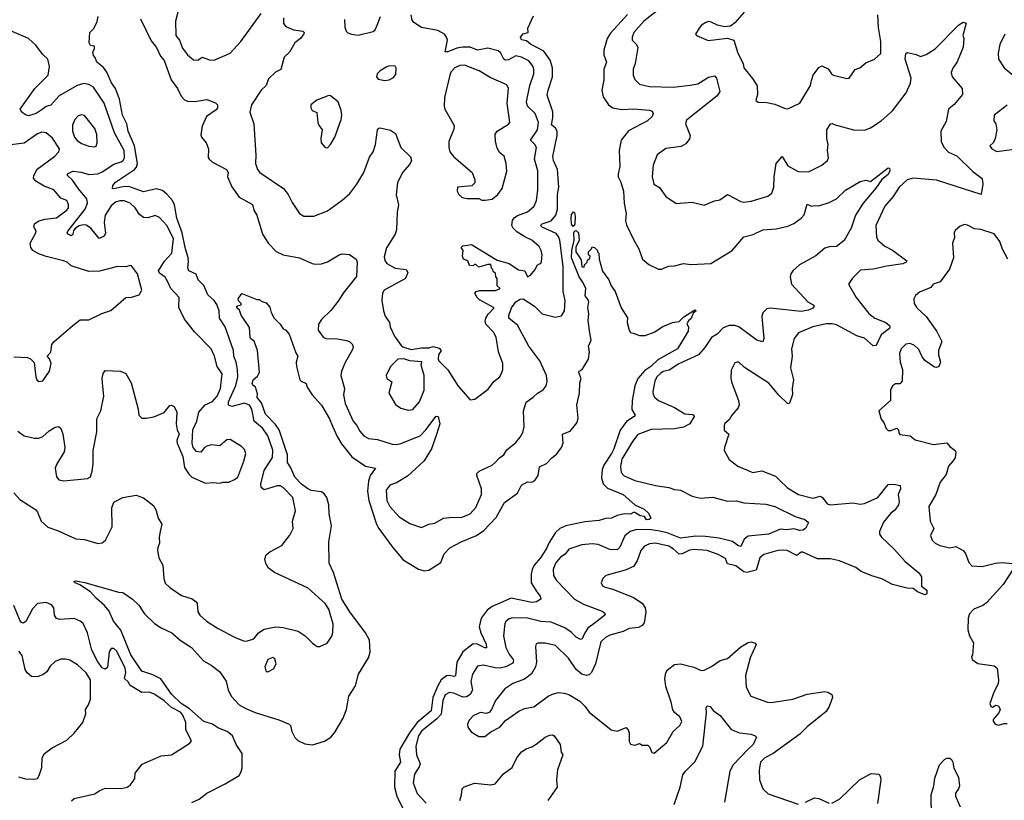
# Model space of a CAD drawing. Extents: x 1468344 to 1613994, y 525695 to 643861.
# Tile 346 of 427: x 1550514 to 1557205, y 611467 to 616773. Entities that reach past the tile are written whole.
import ezdxf

# ---------------------------------------------------------------- set-up
doc = ezdxf.new("R2010")
doc.units = 0

msp = doc.modelspace()

# ---------------------------------------------------------------- linework, layer by layer
at = {"layer": '0CON10XD'}
for points in [[(1551590, 616825), (1551573.9, 616763.9), (1551576, 616665), (1551600.6, 616635), (1551619.9, 616579.9), (1551655, 616534.2), (1551695, 616499.4), (1551725, 616497.5), (1551755, 616519.2), (1551805, 616500), (1551835, 616498.5), (1551945, 616545.5), (1552017.9, 616625), (1552155, 616814.5)], [(1554849.5, 616835), (1554755, 616763.6), (1554688.6, 616685), (1554675.8, 616655), (1554675.8, 616635), (1554705.8, 616605), (1554714.3, 616585), (1554696.2, 616475), (1554682.8, 616437.2), (1554683.3, 616395), (1554695, 616366.2), (1554725, 616335.8), (1554795, 616319.1), (1554955, 616314), (1555071.2, 616328.8), (1555122.6, 616337.4), (1555195, 616383.3), (1555235, 616392.5), (1555250, 616375), (1555272.9, 616285), (1555252.9, 616255), (1555045, 616090), (1555039.4, 616065), (1555071.1, 615985), (1555066.9, 615963.1), (1555041.1, 615928.9), (1555008.8, 615911.2), (1554905, 615898), (1554846.2, 615855), (1554818, 615785), (1554812.2, 615705), (1554822.5, 615655), (1554862.7, 615632.7), (1554905, 615571.2), (1554975, 615523.3), (1555085, 615532.5), (1555165, 615513.3), (1555235, 615541.2), (1555271.7, 615548.3), (1555325, 615585.6), (1555413.6, 615536.4), (1555435, 615532.9), (1555485, 615538.6), (1555597.3, 615572.7), (1555625, 615593.8), (1555639.5, 615635), (1555641.5, 615705), (1555653.8, 615795), (1555695, 615842.5), (1555735, 615779.2), (1555805, 615741.4), (1555875, 615740), (1555965, 615783.8), (1556003.3, 615815), (1556010.8, 615835), (1556003.5, 615883.5), (1556007.9, 615925), (1556000, 615965), (1555999.2, 616025), (1556025, 616066.2), (1556035, 616068), (1556055, 616057.5), (1556180, 616025), (1556255, 616022.5), (1556295, 616037.8), (1556367.5, 616085), (1556446, 616154), (1556538.1, 616275), (1556567.8, 616342.2), (1556571.8, 616375), (1556532.4, 616505), (1556535.8, 616544.2), (1556545, 616550), (1556605, 616536.7), (1556635, 616523.8), (1556675, 616535.8), (1556734.6, 616575.4), (1556895, 616738.8), (1556925, 616756.7), (1556945, 616750), (1556924.1, 616665.9), (1556930, 616645), (1556925, 616587.5), (1556885, 616486.2), (1556855, 616443.8), (1556844.2, 616414.2), (1556850, 616385), (1556918.6, 616305), (1556920.8, 616265), (1556863.6, 616196.4), (1556825.8, 616165), (1556809.6, 616080.4), (1556774.6, 616015), (1556775.5, 615945), (1556795, 615907.5), (1556825, 615873.6), (1556865.7, 615854.3), (1556885.6, 615845), (1556990.9, 615740.9), (1557053.6, 615693.6), (1557058.9, 615655), (1557046.7, 615585), (1556745, 615682.3), (1556585, 615696.1), (1556545, 615683.5), (1556489.5, 615635), (1556448.8, 615571.2), (1556393.1, 615505), (1556332.9, 615375), (1556337.1, 615295), (1556345.5, 615275), (1556393.7, 615233.6), (1556445, 615206.2), (1556543.3, 615135), (1556538.8, 615125), (1556516.5, 615113.5), (1556407.5, 615097.5), (1556315, 615077.3), (1556228.5, 615071.5), (1556174.1, 615015.9), (1556146.7, 614975), (1556198.9, 614885), (1556284.4, 614775), (1556325.3, 614745.3), (1556399.2, 614715), (1556424.2, 614695), (1556428, 614685), (1556423.8, 614675), (1556368.2, 614631.8), (1556335, 614557.5), (1556315, 614556.2), (1556255, 614607.3), (1556203.9, 614623.9), (1556065, 614699.2), (1556035, 614706.2), (1555995, 614705.4), (1555905, 614684.4), (1555806.2, 614645), (1555778, 614605), (1555759.4, 614535), (1555763.3, 614485), (1555753.2, 614406.8)], [(1555437.1, 616825), (1555375, 616751.2), (1555345, 616728.8), (1555304.1, 616724.1), (1555256.6, 616736.6), (1555213.9, 616756.1), (1555195, 616760), (1555177.5, 616755), (1555147.5, 616735), (1555132.5, 616715), (1555107.5, 616675), (1555112.5, 616665), (1555192.3, 616632.3), (1555325, 616646.7), (1555366, 616635), (1555394.3, 616545), (1555430, 616475), (1555436, 616445), (1555495, 616373.8), (1555525, 616322.5), (1555528.8, 616265), (1555517.5, 616225), (1555533.3, 616213.3), (1555590.7, 616210.7), (1555645, 616200), (1555715, 616168.8), (1555735, 616166.7), (1555815, 616206.7), (1555888, 616325), (1555895, 616360), (1555905.8, 616395), (1555945, 616448.8), (1555965, 616460), (1556008.3, 616438.3), (1556030, 616405), (1556045, 616395.8), (1556135, 616373.8), (1556150, 616375), (1556192.5, 616435), (1556223.6, 616446.4), (1556265, 616480), (1556322.5, 616505), (1556365, 616543.3), (1556365.6, 616625), (1556349.1, 616719.1), (1556346.5, 616806.5)], [(1550475, 613557.5), (1550515, 613511.9), (1550622.6, 613442.6), (1550635.4, 613425.4), (1550659.4, 613365), (1550705, 613323.1), (1550771.7, 613301.7), (1550895, 613243.1), (1550955, 613238.9), (1551045, 613213.5), (1551075, 613217.1), (1551096.9, 613235), (1551142.9, 613325), (1551140.5, 613455), (1551155, 613494.5), (1551215, 613526), (1551305, 613541.1), (1551355, 613522.9), (1551425, 613469.2), (1551441.9, 613435), (1551455.7, 613385), (1551480.8, 613345), (1551470, 613295), (1551462.2, 613255), (1551463.3, 613215), (1551452.2, 613185), (1551451.8, 613165), (1551460.9, 613115), (1551486.7, 613065), (1551494.4, 612975), (1551503.8, 612943.8), (1551533.7, 612913.7), (1551615, 612859.2), (1551685.4, 612835.4), (1551714, 612815), (1551720, 612805), (1551725, 612747.5), (1551738.6, 612725), (1551784.4, 612685), (1551862.9, 612635), (1551975, 612575.7), (1552035, 612551.4), (1552055, 612549.2), (1552105, 612563.3), (1552136.7, 612605), (1552175, 612630), (1552255, 612645.7), (1552305, 612640.8), (1552405.7, 612615.7), (1552453.3, 612585), (1552504.1, 612534.1), (1552535, 612513.3), (1552555, 612513.3), (1552603.3, 612535), (1552635, 612583.3), (1552643, 612607), (1552644.4, 612665), (1552615.5, 612765), (1552590.6, 612805), (1552475, 612908), (1552246.3, 613016.3), (1552205.5, 613045.5), (1552186.6, 613076.6), (1552180, 613105), (1552188.6, 613135), (1552215, 613155.6), (1552295, 613198.6), (1552350.5, 613269.5), (1552372.5, 613315), (1552368.9, 613365), (1552389.5, 613435), (1552370.8, 613525), (1552305, 613593.6), (1552285, 613603.6), (1552265, 613604.6), (1552175, 613577.1), (1552155, 613593.8), (1552153.4, 613615), (1552175, 613709.2), (1552232.2, 613797.7), (1552233.9, 613846.1), (1552200.7, 613945), (1552166.9, 613995), (1552107.5, 614045), (1552091.5, 614125), (1552075, 614153.1), (1552043, 614167), (1551955, 614143.1), (1551933.7, 614153.7), (1551933.8, 614175), (1551982.8, 614287.2), (1551997.4, 614345), (1551995.3, 614395), (1551985.2, 614445.2), (1551969.2, 614485), (1551967.1, 614525), (1551909.7, 614685), (1551872.2, 614745), (1551870.3, 614795), (1551855, 614836.7), (1551835, 614865.4), (1551793.4, 614903.4), (1551765, 614965.8), (1551726.9, 615005), (1551713.1, 615043.1), (1551662.9, 615065), (1551656.4, 615086.4), (1551660.9, 615129.1), (1551660.3, 615155), (1551638.8, 615225), (1551619.3, 615325), (1551581.6, 615425), (1551567.3, 615515), (1551552.5, 615545), (1551515, 615588), (1551485, 615611.6), (1551445, 615624.1), (1551355, 615603.9), (1551255, 615639.5), (1551215, 615637.6), (1551155, 615622.5), (1551145, 615626.7), (1551146.5, 615645), (1551165, 615668.5), (1551295.6, 615754.4), (1551308.3, 615771.7), (1551313.9, 615795), (1551293.8, 615915), (1551250.8, 616015), (1551241.5, 616065), (1551213.9, 616123.9), (1551192, 616232), (1551178.7, 616268.7), (1551164.7, 616305), (1551137.2, 616345), (1551107.2, 616417.2), (1551085, 616448.1), (1551037.5, 616485), (1551026.7, 616516.7), (1551015, 616530), (1551011.2, 616555), (1551022.5, 616575), (1551022.5, 616592.5), (1550995, 616597.5), (1550986.7, 616615), (1550991.2, 616685), (1551017.6, 616712.4), (1551040, 616760), (1551048.1, 616795)], [(1551335, 616778.8), (1551408.7, 616628.7), (1551443.1, 616585), (1551471.4, 616525), (1551496.9, 616496.9), (1551544.3, 616364.3), (1551585.7, 616305.7), (1551612.6, 616252.6), (1551635, 616228.9), (1551655, 616220), (1551705, 616216.7), (1551785, 616230.6), (1551845, 616207.8), (1551858.1, 616195), (1551859.1, 616175), (1551850.2, 616159.8), (1551784.2, 616115), (1551755, 616050), (1551745, 615990), (1551750, 615975), (1551782, 615935), (1551798, 615895), (1551795.9, 615835.9), (1551802, 615825), (1551823.8, 615805), (1551918.8, 615755), (1551930, 615735), (1551926.9, 615705), (1551957, 615637), (1552005, 615565.8), (1552095.8, 615515.8), (1552105, 615477.5), (1552126.2, 615445), (1552164.4, 615315), (1552205, 615252), (1552258.3, 615198.3), (1552305.8, 615175.8), (1552415, 615154), (1552502.5, 615115), (1552525, 615110.8), (1552565, 615114.2), (1552605, 615126.9), (1552685, 615175.7), (1552705, 615181.1), (1552755, 615176), (1552800.5, 615145), (1552806.5, 615125), (1552803.4, 615026.6), (1552712, 614915), (1552683, 614867), (1552630.5, 614799.5), (1552565, 614735.6), (1552545.5, 614704.5), (1552541.7, 614661.7), (1552576.2, 614615), (1552595, 614607.1), (1552675, 614604), (1552735, 614592), (1552755.7, 614585.7), (1552776, 614565), (1552780, 614545), (1552773.9, 614526.1), (1552725, 614442), (1552701.5, 614385), (1552696.4, 614353.6), (1552721.5, 614265), (1552715.8, 614224.2), (1552726.7, 614165), (1552780.9, 614045), (1552805.6, 614015), (1552826.5, 613975), (1552853.1, 613945), (1552885, 613926.7), (1552945, 613919.5), (1553045, 613887.9), (1553075, 613886.2), (1553105, 613893.2), (1553235, 613943.9), (1553273.8, 613985), (1553345, 614078.5), (1553357.3, 614075), (1553368.7, 614025), (1553347, 613953), (1553313.5, 613856.5), (1553262.3, 613775), (1553149.1, 613670.9), (1553075, 613626), (1553030.3, 613609.7), (1553005.6, 613575), (1553009.5, 613505), (1553028.9, 613465), (1553093.3, 613393.3), (1553165, 613349.4), (1553245, 613320.8), (1553295, 613343.3), (1553335, 613351.4), (1553395, 613384.4), (1553455, 613390.5), (1553515, 613388.5), (1553575, 613414.4), (1553615, 613458), (1553651.8, 613545), (1553651.8, 613585), (1553620, 613675), (1553620.9, 613689.1), (1553636, 613705), (1553724.5, 613745.5), (1553745, 613762)], [(1552306.6, 616785), (1552307.3, 616747.3), (1552322.5, 616727.5), (1552375, 616704.5), (1552437.5, 616695), (1552447.1, 616687.1), (1552446.1, 616676.1), (1552421.9, 616645), (1552384.7, 616615.3), (1552347.9, 616552.1), (1552311.3, 616518.7), (1552288.2, 616435), (1552252.6, 616417.4), (1552205, 616370.4), (1552188.2, 616325), (1552155.4, 616295), (1552090.3, 616195), (1552077.8, 616145), (1552106.4, 616065), (1552118.6, 615851.4), (1552116.4, 615795), (1552130, 615755), (1552145.8, 615735), (1552306.9, 615625), (1552339.4, 615585), (1552365, 615531.2), (1552415.6, 615455.6), (1552445, 615437.5), (1552512.7, 615437.3), (1552605, 615474.2), (1552705, 615545.4), (1552757.4, 615592.6), (1552804.7, 615655), (1552853.8, 615735), (1552891.5, 615838.5), (1552917.1, 615875), (1552933.1, 615925), (1552946.7, 616025), (1552954.2, 616035.8), (1552965, 616038.8), (1553035, 616022), (1553068.8, 615998.8), (1553103.9, 615903.9), (1553170.3, 615840.3), (1553175.9, 615815.9), (1553165, 615790), (1553115, 615734.4), (1553081.5, 615665), (1553073.3, 615583.3), (1553089.1, 615515), (1553079.5, 615465), (1553074.4, 615345), (1553065.4, 615314.6), (1553007.8, 615222.3)], [(1552720.8, 616775), (1552722.7, 616722.7), (1552733.3, 616695), (1552745, 616683.3), (1552770, 616675), (1552815, 616668), (1552917, 616693), (1552930, 616705), (1552944.2, 616735), (1552966, 616795)], [(1553007.8, 615222.3), (1552991.2, 615161.2), (1552995.4, 615135.4), (1553008.6, 615115), (1553065.7, 615084.3), (1553140, 615075), (1553152.5, 615055), (1553135, 615013.3), (1552991.2, 614935), (1552980, 614915), (1552974.3, 614865), (1552985.7, 614795), (1552998.3, 614758.3), (1553026.9, 614715), (1553032.2, 614685), (1553061.7, 614621.7), (1553107.3, 614557.3), (1553118.3, 614548.3), (1553175, 614531.2), (1553245, 614542.5), (1553295, 614542.5), (1553325, 614552.5), (1553365, 614540), (1553377.5, 614525), (1553360, 614495), (1553357, 614467), (1553363.3, 614455), (1553424, 614394), (1553495, 614282), (1553575, 614190), (1553606.1, 614193.9), (1553698.8, 614261.2), (1553735.8, 614314.2), (1553776.2, 614345), (1553791.2, 614375), (1553798, 614395), (1553797.1, 614435), (1553767.8, 614515), (1553752.5, 614615), (1553735, 614648.8), (1553682.8, 614702.8), (1553676.7, 614725), (1553681.1, 614745), (1553697.6, 614772.4), (1553737.5, 614815), (1553638.1, 614868.1), (1553621.9, 614885), (1553608, 614915), (1553616.7, 614925), (1553638.7, 614931.3), (1553746.8, 614933.2), (1553780, 614945), (1553760, 614965), (1553760, 615015), (1553750, 615025), (1553748.3, 615048.3), (1553731.7, 615061.7), (1553730, 615075), (1553720, 615085), (1553715, 615110), (1553695, 615110), (1553635, 615090), (1553615, 615110), (1553605, 615110), (1553595, 615100), (1553571.7, 615101.7), (1553560, 615135), (1553530, 615145), (1553522.5, 615165), (1553527.5, 615205), (1553514, 615225), (1553525, 615235.7), (1553585, 615244), (1553758.8, 615138.8), (1553840, 615115), (1553903.3, 615073.3), (1553946.7, 615066.7), (1553964.2, 615024.2), (1553985, 615035.8), (1554016.2, 615075), (1554030, 615105), (1554046.2, 615113.8), (1554055, 615116.7), (1554060.6, 615129.4), (1554064.4, 615175), (1554058.9, 615205), (1554045, 615230.8), (1553995, 615273.8), (1553946.1, 615296.1), (1553891.8, 615331.8), (1553867.3, 615355), (1553858.8, 615375), (1553862.8, 615407.2), (1553873.5, 615426.5), (1553897.7, 615442.3), (1553965, 615467.7), (1554010, 615505), (1554026.7, 615543.3), (1554036.1, 615615), (1554034.6, 615745.4), (1554011.5, 615825), (1554027.1, 615905), (1554015.6, 615925), (1553984.3, 615955), (1554033.8, 616025), (1554040.8, 616075), (1554016.2, 616135), (1553964.8, 616184.8), (1553958.4, 616215), (1553981.1, 616325), (1554007.7, 616405), (1554008.9, 616435), (1554003.1, 616455), (1553975, 616493.3), (1553925, 616519.5), (1553885, 616528.4), (1553835, 616500.9), (1553815, 616498.5), (1553805, 616505.6), (1553784.2, 616545), (1553765, 616562), (1553695, 616578.9), (1553625, 616566.8), (1553575, 616585.7), (1553525, 616586.6), (1553485, 616578.8), (1553424.5, 616554.5), (1553405, 616554), (1553421.6, 616635), (1553415.2, 616655.2), (1553400, 616675), (1553355, 616699.8), (1553245, 616719.4), (1553191.9, 616755), (1553180.6, 616770.6), (1553174.2, 616805.8)], [(1554645, 616807.5), (1554528.1, 616681.9), (1554505.3, 616645), (1554482.9, 616565), (1554483.3, 616533.3), (1554501.9, 616485), (1554484.1, 616435.9), (1554482.8, 616365), (1554470, 616295), (1554479.1, 616249.1), (1554514.4, 616195), (1554543.8, 616175), (1554605, 616163.2), (1554685, 616166.1), (1554795, 616158.6), (1554811.4, 616151.4), (1554820, 616135), (1554812.5, 616115), (1554780, 616085), (1554652.4, 616017.6), (1554600.9, 615955), (1554587.7, 615885), (1554593.1, 615775), (1554580, 615725), (1554580.9, 615705), (1554598.9, 615668.9), (1554618.3, 615608.3), (1554621.5, 615525), (1554636.2, 615455), (1554630.9, 615405), (1554638.3, 615378.3), (1554686.8, 615275), (1554722.5, 615215), (1554745.9, 615145.9), (1554789.5, 615109.5), (1554855, 615077.5), (1554875, 615077.5), (1554923.2, 615096.8), (1554965, 615099.2), (1555025, 615115.6), (1555075, 615110), (1555210, 615115), (1555355.8, 615205), (1555435, 615296), (1555497.7, 615312.3), (1555565, 615345.4), (1555655, 615350.6), (1555735, 615369.4), (1555775, 615388.1), (1555825, 615422.9), (1555845, 615446.7), (1555865, 615518.8), (1555895, 615506.2), (1555915, 615511.2), (1555945, 615507.1), (1556015, 615529.4), (1556064.5, 615555.5), (1556125, 615614), (1556225, 615673.3), (1556265, 615682.5), (1556295, 615673.8), (1556415, 615767.1), (1556425.6, 615765), (1556428.2, 615745), (1556415, 615721.1), (1556373.1, 615686.9), (1556331.8, 615628.2), (1556245, 615527.1), (1556194.5, 615445), (1556165, 615356.7), (1556117.6, 615272.4), (1556065, 615232.5), (1556015, 615230), (1555985, 615220), (1555925, 615168.2), (1555812.9, 615107.1), (1555767.7, 615065), (1555753.8, 615045), (1555748.9, 615025), (1555759.5, 614975), (1555870.8, 614855), (1555906, 614835), (1555912.5, 614825), (1555905, 614811.4), (1555875, 614797.9), (1555825, 614788.9), (1555615, 614811.5), (1555592.1, 614807.9), (1555565, 614781.2), (1555557.8, 614755), (1555571.4, 614605), (1555565, 614583.3), (1555524.4, 614595), (1555401.9, 614685), (1555375, 614694), (1555335, 614695.3), (1555295, 614677.6), (1555254.5, 614635), (1555215, 614612.4), (1555170.9, 614545), (1555127.9, 614495), (1554992.7, 614432.7), (1554928.8, 614391.2), (1554887.8, 614382.2), (1554870.2, 614369.8), (1554844.6, 614345), (1554830.4, 614315), (1554816.2, 614245), (1554818.5, 614225), (1554829.4, 614205), (1554855, 614185.6), (1554965, 614136.2), (1555035, 614093.5), (1555088.7, 614088.7), (1555096.2, 614085), (1555097.1, 614075), (1555067.1, 614025), (1555025, 614003.1), (1554965, 613991.5), (1554805, 613986.9), (1554715, 613952.5), (1554678, 613905), (1554605.9, 613785), (1554596, 613736), (1554601.8, 613695), (1554621.5, 613671.5), (1554695, 613641.2), (1554835, 613606.6), (1554925, 613593.8), (1554965, 613579.6), (1555004, 613574), (1555084.7, 613534.7), (1555140.2, 613520.2), (1555225, 613527.3), (1555325, 613499.4), (1555385, 613501.8), (1555435, 613488.5), (1555585, 613479.1), (1555645, 613463.8), (1555785, 613395.5), (1555850, 613375), (1555873.8, 613355), (1555854.4, 613315), (1555836.8, 613303.2), (1555815, 613301.4), (1555775, 613313.2), (1555725, 613304.8), (1555685, 613310.4), (1555603, 613277), (1555465, 613261.8), (1555437.6, 613242.4), (1555415, 613192), (1555395, 613199.1), (1555357, 613227), (1555268.2, 613248.2), (1555175, 613260.7), (1555108.8, 613261.2), (1555005, 613249), (1554915, 613284.1), (1554865, 613296.7), (1554805, 613305.2), (1554705, 613307.7), (1554661.9, 613295), (1554626.4, 613265), (1554592.1, 613187.9), (1554575, 613170.5), (1554525, 613172.7), (1554445, 613206.2), (1554405, 613210), (1554335, 613204.5), (1554245, 613173.1), (1554220.7, 613139.3), (1554190.4, 613119.6), (1554155, 613077.8), (1554139.6, 613035), (1554141.5, 612995), (1554161.5, 612961.5), (1554284.7, 612834.7), (1554345, 612799.6), (1554471.9, 612751.9), (1554489.6, 612739.6), (1554490, 612725), (1554427.5, 612675), (1554375, 612636.7), (1554354.1, 612605.9), (1554336.7, 612563.3), (1554325, 612558.8), (1554296.5, 612575), (1554260.8, 612610.8), (1554219.5, 612639.5), (1554125, 612677.9), (1554055, 612681.8), (1553965, 612704), (1553865, 612706.2), (1553840.5, 612699.5), (1553820.6, 612685), (1553811.9, 612668.1), (1553800.9, 612585), (1553818.5, 612505), (1553840.5, 612460.5), (1553867.3, 612425), (1553870.5, 612415), (1553865, 612400), (1553817.1, 612375), (1553775, 612366.1), (1553745, 612366.6), (1553665, 612384.5), (1553625, 612378.1), (1553590.9, 612325), (1553580.7, 612275), (1553591.6, 612215), (1553575, 612186.2), (1553549.5, 612170.5), (1553525, 612167.9), (1553465, 612194.6), (1553435, 612200.4), (1553405, 612182.7), (1553389.7, 612145), (1553377.4, 612052.6), (1553349.1, 612020.9), (1553245, 611937.5), (1553224.8, 611905), (1553206.7, 611835), (1553210.7, 611775), (1553234.6, 611715), (1553228.5, 611695), (1553196.8, 611645), (1553187.9, 611585), (1553215, 611512.9), (1553277.1, 611447.1)], [(1553745, 613762), (1553775, 613795.7), (1553805, 613816), (1553825, 613850), (1553885, 613898.1), (1553915.6, 613935), (1553932.8, 613967.2), (1553942.9, 614005), (1553937.1, 614115), (1553955, 614173.8), (1554003.8, 614206.2), (1554034, 614235), (1554072.6, 614257.4), (1554092.5, 614285), (1554099.2, 614315), (1554093.3, 614355), (1554048.2, 614455), (1553974.5, 614555), (1553896.6, 614696.6), (1553839.1, 614745), (1553837.9, 614762.1), (1553855.6, 614815), (1553885.4, 614855), (1553915, 614874), (1553935, 614876), (1554013.5, 614825), (1554065, 614774.5), (1554155, 614750), (1554195, 614761.2), (1554216.8, 614793.2), (1554220.4, 614865), (1554206.3, 614926.4), (1554206.5, 615095), (1554184.7, 615275), (1554175, 615300), (1554158.8, 615318.8), (1554063.7, 615363.7), (1554054.4, 615375), (1554063.9, 615386.1), (1554125, 615406.8), (1554157.5, 615445), (1554168.7, 615485), (1554168.3, 615585), (1554177.6, 615635), (1554168.2, 615755), (1554142.2, 615815), (1554136.4, 615843.6), (1554166.1, 615985), (1554167.1, 616015), (1554155.8, 616035), (1554128, 616058), (1554137.3, 616105), (1554136.4, 616146.4), (1554099.8, 616260.2), (1554104.5, 616294.5), (1554133.8, 616385), (1554134, 616445), (1554118.7, 616498.7), (1554075, 616559.5), (1553985, 616607.1), (1553958.6, 616628.6), (1553925, 616635.8), (1553916.9, 616655), (1553935, 616677.5), (1553970, 616685), (1553966.7, 616715), (1554005, 616800)], [(1550501.1, 613975), (1550545, 613944.5), (1550615, 613928.8), (1550645, 613928.5), (1550671.2, 613938.8), (1550715, 613978.6), (1550755, 614004), (1550778, 614008), (1550794.1, 613994.1), (1550807.4, 613957.4), (1550821.5, 613865), (1550816.5, 613835), (1550765, 613749.2), (1550756.5, 613725), (1550763.8, 613665), (1550780, 613645), (1550815, 613637.5), (1550975, 613654.2), (1550995, 613666.2), (1551006.8, 613705), (1551014.6, 613755), (1551014.7, 613845.3), (1551039.1, 613970.9), (1551039.3, 614060.7), (1551065.3, 614115), (1551086.2, 614213.8), (1551079.8, 614280.2), (1551075.6, 614334.4), (1551081.2, 614368.8), (1551095, 614388.8), (1551200, 614385), (1551235, 614368), (1551270.8, 614305), (1551319.5, 614125), (1551324.5, 614085), (1551344.6, 614064.6), (1551373.4, 614063.4), (1551426, 614074), (1551495, 614102.2), (1551535, 614150.8), (1551545, 614153.3), (1551565, 614144.3), (1551581.8, 614105), (1551578, 614025), (1551584.4, 613984.4), (1551598, 613955), (1551582.5, 613915), (1551584, 613895), (1551623.8, 613805), (1551635, 613730), (1551665, 613682.5), (1551685, 613663.8), (1551778, 613622), (1551825, 613627.5), (1551875, 613622.5), (1551895, 613630), (1551935, 613630), (1551975, 613646.7), (1551995.8, 613664.2), (1552038.5, 613771.5), (1552050.6, 613825), (1552041.7, 613851.7), (1552022.6, 613872.6), (1551945, 613919.2), (1551923, 613917), (1551875, 613876.2), (1551815, 613883.3), (1551785, 613873.8), (1551770, 613865), (1551745, 613833.8), (1551715, 613838.8), (1551694.2, 613864.2), (1551687.5, 613895), (1551690, 613985), (1551719.2, 614045), (1551732.5, 614105), (1551774.5, 614155.5), (1551825, 614176.9), (1551856.9, 614215), (1551878.6, 614265), (1551889.5, 614365), (1551857.2, 614415), (1551838.9, 614485), (1551814.8, 614534.8), (1551701.4, 614651.4), (1551635, 614736.7), (1551596.4, 614816.4), (1551598.2, 614885), (1551542.2, 614945), (1551522.1, 614992.1), (1551502.4, 615022.4), (1551465, 615050), (1551457.5, 615065), (1551499.4, 615130.6), (1551548.7, 615185), (1551559.1, 615285), (1551515, 615373.3), (1551465, 615429.4), (1551435, 615441.5), (1551385, 615427.3), (1551355, 615428.8), (1551328.3, 615448.3), (1551299.1, 615495), (1551265, 615526.2), (1551225, 615542.9), (1551195, 615542.1), (1551165, 615531.9), (1551135, 615508.2), (1551096.2, 615445), (1551088.5, 615395), (1551098.1, 615321.9), (1551088.7, 615301.3), (1551055, 615286), (1550996.7, 615355), (1550965.9, 615375.9), (1550945, 615378.9), (1550918, 615372), (1550893, 615357), (1550880.3, 615339.8), (1550875, 615313.8), (1550865, 615304.3), (1550844, 615315), (1550838, 615325), (1550840.8, 615335), (1550958.6, 615485), (1550975.2, 615525), (1550971.2, 615555), (1550913.2, 615623.2), (1550873.2, 615683.2), (1550840, 615715), (1550840, 615725), (1550875, 615742.5), (1550935, 615737.7), (1550985, 615721.2), (1551045, 615725.3), (1551075, 615738.2), (1551155, 615792.1), (1551205, 615806.6), (1551216.9, 615815), (1551226.1, 615836.1), (1551224.1, 615885), (1551159.2, 616005), (1551087.7, 616205), (1551015, 616313.4), (1550985, 616333.2), (1550951.1, 616338.9), (1550905, 616325.3), (1550783.5, 616255), (1550725, 616192.9), (1550695, 616182.9), (1550667, 616163), (1550625.3, 616134.7), (1550575, 616120), (1550555, 616125.8), (1550528, 616145), (1550518.6, 616165), (1550617.9, 616305), (1550706.8, 616395), (1550716.7, 616455), (1550704.8, 616504.8), (1550669.5, 616539.5), (1550625, 616600.8), (1550575, 616644.7), (1550415, 616714.2)], [(1557209.2, 616675), (1557175.7, 616605), (1557164.3, 616545.7), (1557166, 616505), (1557205, 616446), (1557282, 616382)], [(1552995, 616358.8), (1553025, 616363.8), (1553055, 616380), (1553069.5, 616400.5), (1553073, 616443), (1553065, 616456.7), (1553025, 616458.8), (1553005, 616451.2), (1552963.3, 616425), (1552943.8, 616405), (1552938.8, 616385), (1552949.3, 616369.3), (1552995, 616358.8)], [(1553676.4, 615546.4), (1553725, 615553.3), (1553763.3, 615585), (1553793.8, 615625), (1553823.9, 615743.9), (1553820, 615795), (1553806.7, 615845), (1553777.3, 615867.3), (1553759.5, 615899.5), (1553747.5, 615947.5), (1553745.7, 615995), (1553758, 616015), (1553835, 616061.9), (1553845.8, 616075), (1553827.9, 616205), (1553835.7, 616305.7), (1553825, 616330), (1553711.1, 616381.1), (1553636.2, 616425), (1553536.7, 616465), (1553505, 616462.5), (1553471.9, 616445), (1553445, 616415.7), (1553436.4, 616395), (1553400, 616245), (1553398.8, 616185), (1553404, 616165), (1553466.2, 616055), (1553465, 616030), (1553431.2, 615945), (1553430, 615905), (1553436.2, 615875), (1553465, 615840), (1553590, 615735), (1553606.7, 615685), (1553607.5, 615665), (1553587, 615643), (1553490, 615635), (1553487, 615607), (1553497.5, 615585), (1553520, 615565), (1553555, 615557.5), (1553635, 615556.7), (1553655, 615547.5), (1553676.4, 615546.4)], [(1552605, 615902.5), (1552626.1, 615923.9), (1552656.7, 615975), (1552698, 616095), (1552702.5, 616125), (1552700, 616155), (1552678.8, 616215), (1552626.1, 616256.1), (1552615, 616257.5), (1552533.9, 616226.1), (1552492.5, 616195), (1552492.5, 616175), (1552502.5, 616155), (1552532.5, 616142.5), (1552540, 616075), (1552546.4, 616056.4), (1552570, 616025), (1552560, 615965), (1552562.5, 615935), (1552590, 615905), (1552605, 615902.5)], [(1557225, 616192), (1557136.2, 616125), (1557133.3, 616085), (1557146.7, 616065), (1557153.8, 616025), (1557143.9, 615966.1), (1557130.5, 615939.5), (1557107.5, 615915), (1557120, 615895), (1557155, 615877.5), (1557325, 615899.4)], [(1551025, 615908.8), (1551035, 615913.3), (1551041.4, 615935), (1551037.9, 615992.1), (1551025, 616034.4), (1550955, 616120.8), (1550935, 616125.8), (1550911.3, 616118.7), (1550889.2, 616095), (1550873.8, 616056.2), (1550873.5, 616015), (1550886.2, 615975), (1550905, 615951.1), (1550935, 615930.8), (1550985, 615914.2), (1551025, 615908.8)], [(1550475, 614482.5), (1550567.6, 614477.6), (1550588.6, 614468.6), (1550612.5, 614442.5), (1550623.1, 614345), (1550630.8, 614325), (1550643.5, 614313.5), (1550671.2, 614318.8), (1550716.7, 614385), (1550727.5, 614435), (1550717, 614467), (1550700, 614485), (1550725.9, 614514.1), (1550733.8, 614565), (1550748.8, 614585), (1550875.6, 614694.4), (1550925, 614734), (1550985, 614733.3), (1551072.5, 614775), (1551133.6, 614796.4), (1551236.4, 614883.6), (1551275, 614886.2), (1551326.1, 614903.9), (1551343.8, 614935), (1551315.7, 615045.7), (1551275, 615100), (1551265, 615103.3), (1551235, 615093.8), (1551180, 615095), (1551056.2, 615063.8), (1550985, 615060.9), (1550865, 615099.1), (1550836, 615125), (1550812.5, 615135), (1550695, 615163.6), (1550645, 615181.5), (1550603.3, 615205), (1550589.1, 615225), (1550584.5, 615255), (1550623.8, 615325), (1550625.3, 615335), (1550611.2, 615365), (1550616, 615385), (1550645, 615406), (1550685, 615418.2), (1550765, 615425.4), (1550818, 615468), (1550835, 615478.6), (1550845.4, 615495), (1550846.7, 615516.7), (1550834.4, 615544.4), (1550795, 615560.8), (1550747.5, 615617.5), (1550681.4, 615641.4), (1550625, 615675.4), (1550609.3, 615695), (1550610.8, 615715), (1550632.6, 615757.4), (1550752.5, 615845), (1550780, 615875), (1550783.8, 615895), (1550738, 615968), (1550694, 616004), (1550665, 616008.9), (1550635, 615997.5), (1550545, 615933.2), (1550418.2, 615918.2)], [(1554275, 615367.1), (1554263.8, 615383.8), (1554262.1, 615425), (1554265, 615448), (1554277.1, 615467.1), (1554285, 615462.5), (1554287.9, 615435), (1554286.2, 615383.8), (1554275, 615367.1)], [(1551685, 611452.2), (1551735, 611474.5), (1551785, 611516.2), (1551910.8, 611579.1), (1552005.4, 611634.6), (1552018.1, 611655), (1552025.6, 611685), (1552025.3, 611784.7), (1551986.4, 611846.4), (1551960, 611905), (1551925, 611933.8), (1551865, 611956.7), (1551824.8, 611984.8), (1551765, 612003.2), (1551667.5, 612087.5), (1551610.7, 612125), (1551545, 612188), (1551472.4, 612292.4), (1551420, 612320), (1551345, 612344.4), (1551268.7, 612455), (1551202.4, 612622.4), (1551152, 612685), (1551123.2, 612753.2), (1551090.9, 612790.9), (1551035, 612840), (1550995, 612884), (1550922.5, 612932.5), (1550891.2, 612945), (1550883.3, 612955), (1550895, 612957.8), (1550957, 612947), (1551185, 612880.6), (1551215, 612879.6), (1551280.8, 612835), (1551324.1, 612794.1), (1551363.4, 612733.4), (1551429.7, 612669.7), (1551475, 612638.9), (1551548.8, 612605), (1551605.9, 612555.9), (1551681.2, 612505), (1551764.5, 612414.5), (1551816.2, 612385), (1551872.6, 612342.6), (1551917.3, 612277.3), (1551931.9, 612215), (1551953.1, 612173.1), (1552005, 612115.3), (1552051.1, 612091.1), (1552115, 612063.2), (1552275, 612014.7), (1552345.3, 611985.3), (1552355.5, 611975), (1552364.7, 611934.7), (1552385, 611892.9), (1552405, 611874.4), (1552451.2, 611851.2), (1552505, 611844.4), (1552585, 611869.2), (1552628, 611895), (1552652.5, 611925), (1552711.4, 612025), (1552734.3, 612085), (1552750.6, 612175), (1552795.5, 612245), (1552817.5, 612325), (1552884.5, 612435), (1552895.4, 612474.6), (1552891.8, 612555), (1552863.3, 612605), (1552758.5, 612748.5), (1552704.2, 612835), (1552647.6, 613015), (1552618.3, 613078.3), (1552615.7, 613224.3), (1552632.6, 613332.6), (1552616.4, 613415), (1552614.6, 613475), (1552601.2, 613525), (1552585, 613548.5), (1552565, 613564.2), (1552495, 613573.3), (1552471.8, 613585), (1552430, 613615), (1552385, 613664.5), (1552357.8, 613727.8), (1552333.4, 613763.4), (1552333.2, 613815), (1552278.1, 613985), (1552252.2, 614022.2), (1552185, 614091.5), (1552158.2, 614168.2), (1552128.8, 614205), (1552129.3, 614229.3), (1552116.7, 614275), (1552098.3, 614288.3), (1552093, 614303), (1552101.5, 614325), (1552129.3, 614350.7), (1552143.1, 614376.9), (1552130, 614525), (1552107, 614587), (1552085, 614603.3), (1552080, 614615), (1552075, 614680), (1552020, 614765), (1552008.3, 614798.3), (1551990, 614815), (1551990, 614825), (1552020, 614835), (1552020, 614845), (1552001.7, 614861.7), (1552000, 614875), (1552025, 614912.5), (1552125, 614870), (1552145, 614870), (1552155, 614860), (1552188.3, 614848.3), (1552215, 614820), (1552223, 614783), (1552242.5, 614745), (1552285, 614702.5), (1552305, 614672.5), (1552320, 614665), (1552346.1, 614636.1), (1552389.7, 614509.7), (1552405.5, 614485), (1552394.2, 614445.8), (1552395.8, 614415), (1552418.8, 614325), (1552426.7, 614315), (1552460, 614300), (1552468.8, 614275), (1552502.7, 614222.7), (1552565, 614153.3), (1552620.3, 614060.3), (1552640.7, 614009.3), (1552670.7, 613940.7), (1552700.5, 613890.5), (1552772.4, 613802.4), (1552865, 613739.2), (1552932.5, 613725), (1552895.5, 613675), (1552884.3, 613635.7), (1552878, 613568), (1552887.8, 613505), (1552939.6, 613345), (1552954.7, 613315), (1553048, 613188), (1553120.8, 613100.8), (1553225, 613037.1), (1553265, 613027.5), (1553295, 613031.4), (1553375, 613082.5), (1553398.3, 613141.7), (1553437.4, 613182.6), (1553515, 613224.6), (1553617.5, 613267.5), (1553668.6, 613301.4), (1553751.2, 613388.8), (1553809.5, 613490.5), (1553896.2, 613555), (1553925, 613608.1), (1553965, 613630.6), (1553995, 613628.9), (1554015, 613640), (1554036.7, 613675), (1554045.5, 613734.5), (1554095, 613755.7), (1554127.4, 613792.6), (1554165, 613822.2), (1554195.3, 613864.7), (1554206.9, 613895), (1554202.9, 613955), (1554255, 613977.1), (1554302.1, 614035), (1554309.1, 614065), (1554299.2, 614155), (1554317.9, 614235), (1554320.6, 614305), (1554328.6, 614335), (1554314.2, 614375.8), (1554316.1, 614383.9), (1554336.7, 614395), (1554379.2, 614465), (1554385.7, 614515), (1554378.8, 614555), (1554397.5, 614595), (1554389.5, 614645), (1554378.1, 614725), (1554381.4, 614775), (1554374, 614815), (1554381.2, 614855), (1554378.3, 614868.3), (1554357.5, 614895), (1554362.5, 614945), (1554344.2, 614985), (1554315.5, 615025), (1554264, 615155), (1554265.4, 615205), (1554281.9, 615275), (1554280.7, 615325), (1554285, 615335.8), (1554295, 615340), (1554310.5, 615325), (1554315.6, 615275), (1554292.5, 615227.5), (1554292.5, 615195), (1554330, 615140), (1554335, 615093.3), (1554349.3, 615090.7), (1554353, 615107), (1554370, 615125), (1554371.7, 615138.3), (1554388.3, 615151.7), (1554390, 615165), (1554380, 615175), (1554380, 615195), (1554400, 615215), (1554405, 615230), (1554420, 615225), (1554440, 615205), (1554440, 615195), (1554450, 615185), (1554452.5, 615145), (1554474.1, 615064.1), (1554516.7, 615005), (1554533.3, 614965), (1554560.8, 614925), (1554602.5, 614815), (1554645, 614747.5), (1554642.5, 614715), (1554655, 614662.5), (1554665, 614647.5), (1554683.3, 614643.3), (1554725, 614626.7), (1554765, 614626.2), (1554825, 614648), (1554885, 614687.1), (1554950, 614715), (1554995, 614722.2), (1555027, 614753), (1555095, 614796.7), (1555105, 614802), (1555110.8, 614795), (1555090.7, 614779.3), (1555078.1, 614741.9), (1555058, 614725), (1555047.5, 614705), (1555060, 614685), (1555056.7, 614655), (1554984.2, 614535.8), (1554849.9, 614460.1), (1554803.4, 614415), (1554762.2, 614387.8), (1554715.4, 614335), (1554695.3, 614284.7), (1554676.5, 614185), (1554674.3, 614124.3), (1554695.8, 614085), (1554690.8, 614075), (1554638.5, 614041.5), (1554595, 613981.9), (1554551.9, 613855), (1554535.9, 613824.1), (1554484.8, 613745.2), (1554471.7, 613715), (1554467.9, 613657.9), (1554478.3, 613618.3), (1554509.2, 613589.2), (1554615.7, 613545), (1554694.4, 613474.4), (1554757.5, 613445), (1554788.3, 613418.3), (1554803.3, 613385), (1554792.5, 613375), (1554774, 613374), (1554760, 613395), (1554731.2, 613401.2), (1554695, 613423.8), (1554685, 613423.8), (1554665, 613412), (1554625, 613414.3), (1554575, 613403.1), (1554535, 613385.8), (1554495, 613382), (1554452.1, 613367.9), (1554355, 613360), (1554225, 613332.4), (1554185, 613315.3), (1554155, 613287.5), (1554111.7, 613218.3), (1554095, 613178.6), (1554052.9, 613115), (1554010.6, 613065), (1553997.1, 613035), (1553990.3, 613005), (1553990.9, 612945), (1554029.1, 612885)], [(1557229.2, 615145), (1557193.2, 615213.2), (1557175.5, 615265.5), (1557135, 615318), (1557045, 615346), (1557002, 615352), (1556955, 615377.5), (1556935, 615380), (1556905, 615370), (1556870.7, 615339.3), (1556863.3, 615325), (1556866.4, 615293.6), (1556853.3, 615255), (1556858.8, 615155), (1556832.5, 615077.5), (1556769.3, 614990.7), (1556722.5, 614975), (1556705, 614953.8), (1556629.5, 614920.5), (1556602.3, 614897.7), (1556590, 614875), (1556593.3, 614845), (1556610, 614815), (1556674.7, 614754.7), (1556746.2, 614653.8), (1556780, 614585), (1556758.5, 614525), (1556758.1, 614495), (1556771.2, 614445), (1556761.2, 614415), (1556745, 614408.6), (1556731.3, 614411.3), (1556665, 614456.2), (1556644, 614485), (1556625, 614532), (1556595, 614558.5), (1556565, 614572.9), (1556535, 614567.1), (1556504.2, 614535), (1556493.3, 614505), (1556498, 614445), (1556514, 614395), (1556510.8, 614315), (1556495, 614298.8), (1556465, 614296.9), (1556444.4, 614285), (1556432.5, 614255), (1556432.5, 614185), (1556352.5, 614115), (1556368.3, 614058.3), (1556387.5, 614035), (1556403.3, 613993.3), (1556415, 613980), (1556435, 613980), (1556475, 613996.7), (1556485.9, 613985.9), (1556487.5, 613965), (1556495, 613953.3), (1556565, 613943.8), (1556598.3, 613918.3), (1556725, 613885.8), (1556815, 613897.5), (1556835, 613871.4), (1556872, 613845), (1556876, 613835), (1556870.8, 613795), (1556855, 613772.5), (1556825, 613738.8), (1556809.1, 613680.9), (1556770.3, 613629.7), (1556740, 613545), (1556692.5, 613465), (1556701.9, 613365), (1556726, 613315), (1556703.3, 613266.7), (1556713.8, 613235), (1556735, 613214.5), (1556767.9, 613197.9), (1556835, 613183.8), (1556875, 613192), (1556925, 613165.8), (1556940.6, 613145), (1556965, 613083.3), (1556985, 613060), (1557055, 613055.6), (1557145, 613078.9), (1557185, 613082.5), (1557265, 613076.7)], [(1553155, 614118), (1553185, 614123.8), (1553231.9, 614175), (1553262.5, 614255), (1553262.9, 614355), (1553243.3, 614425), (1553247, 614447), (1553165, 614453.3), (1553125, 614468.8), (1553085, 614466.2), (1553033.3, 614415), (1553003.8, 614355), (1553010, 614335), (1553042.5, 614312.5), (1553022, 614235), (1553068.3, 614158.3), (1553105, 614132), (1553155, 614118)], [(1555753.2, 614406.8), (1555772.1, 614325), (1555762.7, 614265), (1555765.5, 614225), (1555745, 614167.5), (1555735, 614162), (1555671.9, 614221.9), (1555605, 614301.5), (1555439.3, 614409.3), (1555398.3, 614448.3), (1555375, 614440), (1555348.3, 614391.7), (1555347.5, 614335), (1555352.5, 614305), (1555398.9, 614185), (1555402.9, 614155), (1555396, 614135), (1555353.6, 614085), (1555336.1, 614053.9), (1555305, 614028.1), (1555300.5, 614015), (1555302.3, 613982.3), (1555332.5, 613955), (1555303.3, 613865), (1555302.5, 613845), (1555335, 613782.5), (1555395, 613738.8), (1555485, 613699.2), (1555495.9, 613695.9), (1555556.8, 613706.8), (1555651.3, 613671.3), (1555674.7, 613644.7), (1555730.8, 613590.8), (1555806.2, 613545), (1555905, 613520.5), (1555955, 613534.1), (1555968.9, 613525), (1556002.3, 613482.3), (1556025, 613475.6), (1556175, 613488.5), (1556225, 613480.5), (1556255, 613483.3), (1556344.7, 613525.3), (1556415, 613613.3), (1556455, 613615.8), (1556497.1, 613607.1), (1556498.5, 613585), (1556484.4, 613545), (1556490.5, 613495), (1556485, 613476.2), (1556461.1, 613438.9), (1556435, 613417.8), (1556383.3, 613356.7), (1556356.9, 613295), (1556357, 613277), (1556370, 613255), (1556455, 613175.7), (1556530.3, 613090.3), (1556625, 613013.3), (1556642, 612985), (1556642.3, 612922.3), (1556677.5, 612895), (1556679.7, 612870.3), (1556665, 612863.1), (1556615, 612884.4), (1556585.6, 612905.6), (1556545, 612908.9), (1556445, 612932.7), (1556371.7, 612971.7), (1556305, 612991.8), (1556233, 613023), (1556195, 613048.5), (1556085, 613094.5), (1556025, 613108.8), (1555935, 613108.8), (1555835, 613152.5), (1555825, 613152.5), (1555795, 613131.1), (1555729.4, 613165), (1555705, 613167.8), (1555665, 613164), (1555571.7, 613138.3), (1555543.3, 613115), (1555518.4, 613031.6), (1555455, 613015.2), (1555435, 613020), (1555381.3, 613061.3), (1555325, 613074.5), (1555311.4, 613111.4), (1555265.8, 613135), (1555185, 613164.7), (1555095, 613171.2), (1555065, 613168.2), (1555015, 613141.2), (1554995, 613140), (1554955.5, 613175.5), (1554925, 613194.1), (1554835, 613214.1), (1554795, 613211.1), (1554760.6, 613195), (1554734.5, 613165), (1554709.2, 613095), (1554684.7, 613055.3), (1554629.2, 613030.8), (1554496.7, 612995), (1554478, 612975), (1554466.2, 612945), (1554473.8, 612925), (1554492.5, 612915), (1554545, 612901.4), (1554685, 612845.6), (1554745, 612806), (1554764.3, 612775), (1554770, 612745), (1554756.8, 612673.2), (1554743.8, 612655), (1554718.3, 612641.7), (1554655, 612634.5), (1554615, 612613.2), (1554525, 612589.5), (1554495.9, 612574.1), (1554463.8, 612545), (1554426.5, 612393.5), (1554399.5, 612335), (1554385, 612320.5), (1554365, 612314.4), (1554333.8, 612323.8), (1554295.3, 612355.3), (1554243.9, 612433.9), (1554155, 612520), (1554085, 612535.6), (1554035, 612535.8), (1554025, 612530), (1554018.8, 612511.2), (1554025.6, 612405), (1554018.9, 612375), (1553993, 612327), (1553945, 612290.6), (1553865, 612261.5), (1553810.8, 612225), (1553748, 612145), (1553721.2, 612085), (1553705, 612063.8), (1553685, 612056), (1553645, 612063.8), (1553635, 612060), (1553595, 612042), (1553568.3, 612011.7), (1553556.7, 611985), (1553560, 611965), (1553582.3, 611932.3), (1553635, 611900), (1553675, 611901.2), (1553715, 611932), (1553776, 611964), (1553815, 612010), (1553906.6, 612073.4), (1553945, 612090), (1554007.9, 612102.1), (1554105, 612174.3), (1554135, 612188.6), (1554175, 612200), (1554214, 612196), (1554245.6, 612185.6), (1554320.5, 612140.5), (1554355, 612106.7), (1554383.3, 612065), (1554532.5, 611945), (1554575, 611936.2), (1554635, 611962.5), (1554650, 611945), (1554656.7, 611925), (1554657, 611867), (1554665, 611847.5), (1554695, 611842.5), (1554725, 611852.5), (1554745, 611842.5), (1554781.7, 611841.7), (1554795, 611830), (1554810.7, 611790.7), (1554825, 611787.5), (1554911.3, 611858.7), (1554955, 611934), (1555001.2, 611975), (1555013.6, 612003.6), (1555001.2, 612035), (1554965, 612063.8), (1554952.1, 612082.1), (1554940.8, 612135), (1554905, 612240), (1554898.6, 612295), (1554905, 612332.5), (1554917.3, 612352.7), (1554965, 612390), (1555005, 612395.6), (1555095, 612371.1), (1555145, 612350), (1555165, 612352.5), (1555215, 612376.9), (1555273.3, 612416.7), (1555325, 612430.9), (1555415, 612509.4), (1555465, 612539.4), (1555485, 612542.9), (1555512.5, 612535), (1555518, 612525), (1555478.8, 612435), (1555445.8, 612315.8), (1555451.5, 612235), (1555483.3, 612175), (1555595, 612134.2), (1555622.7, 612132.7), (1555767.5, 612155), (1555865, 612188.9), (1555985, 612205.7), (1556005, 612201.2), (1556033.3, 612185), (1556037.5, 612165), (1556015.5, 612105), (1555995, 612069.4), (1555865, 611966.2), (1555815, 611915.4), (1555634.1, 611785.9), (1555578.6, 611755), (1555549.2, 611725), (1555540, 611675), (1555542, 611605), (1555564.3, 611544.3), (1555600.9, 611510.9), (1555805, 611441.2)], [(1557265, 613037.5), (1557196.3, 612933.7), (1557085, 612809.2), (1557059.3, 612790.7), (1556998.8, 612765), (1556967.5, 612735), (1556959.2, 612705), (1556957.5, 612625), (1556968, 612585), (1556996.1, 612536.1), (1556990, 612455), (1556982.5, 612445), (1556987.5, 612425), (1557026.1, 612396.1), (1557135, 612382), (1557155.8, 612365.8), (1557165.8, 612284.2), (1557162.5, 612257.5), (1557135, 612207.5), (1557107.5, 612125), (1557112.5, 612105), (1557125, 612100), (1557146.9, 612113.1), (1557165, 612109.5), (1557176.8, 612085), (1557168.8, 612061.2), (1557128.8, 612015), (1557128.8, 612005), (1557142.5, 611985), (1557165, 611977.5), (1557205, 611990), (1557225, 611988.8)], [(1554029.1, 612885), (1554051.9, 612855), (1554055.8, 612835), (1554026.2, 612815), (1553995, 612812.3), (1553855, 612840), (1553725, 612784.2), (1553690.2, 612759.8), (1553651.3, 612705), (1553636.9, 612645), (1553648, 612605), (1553685, 612527.5), (1553686.1, 612503.9), (1553675, 612503.9), (1553625, 612528.8), (1553595, 612531.4), (1553525, 612476.2), (1553484.7, 612405), (1553476.2, 612313.8), (1553465, 612308.2), (1553435, 612315.3), (1553415, 612313.2), (1553378.7, 612285), (1553354.7, 612245.3), (1553321.8, 612165), (1553310.9, 612075), (1553214.8, 611995), (1553163.9, 611926.1), (1553097.9, 611815), (1553092.5, 611775), (1553102.5, 611725), (1553062.7, 611665), (1553060.3, 611555), (1553077.8, 611495), (1553114.6, 611415)], [(1550866.6, 611463.4), (1550885, 611478.6), (1551025, 611510), (1551055, 611531.2), (1551095, 611548.8), (1551205, 611548), (1551245, 611557.1), (1551265, 611570.8), (1551285, 611596), (1551295.7, 611615), (1551299.3, 611650.7), (1551347, 611713), (1551475, 611769.2), (1551545, 611776.2), (1551670, 611855), (1551681.7, 611871.7), (1551643.8, 611945), (1551642.9, 611995), (1551623.6, 612045), (1551607.9, 612065), (1551545, 612096.7), (1551495, 612143.1), (1551425, 612191.5), (1551395, 612200.9), (1551345, 612198.5), (1551266.1, 612246.1), (1551251.2, 612271.2), (1551226.4, 612295), (1551236.1, 612335), (1551231.1, 612365), (1551175, 612480), (1551155, 612499.4), (1551135, 612498.6), (1551122.1, 612475), (1551111.4, 612368.6), (1551095, 612359.2), (1551075, 612368.1), (1551045, 612408.1), (1551005, 612487.8), (1550975, 612606.2), (1550945, 612668.8), (1550925.5, 612685.5), (1550885, 612702.2), (1550786.6, 612696.6), (1550763.6, 612703.6), (1550750.6, 612725), (1550745.9, 612775.9), (1550731.4, 612795), (1550695, 612811.2), (1550634.7, 612805.3), (1550600.7, 612769.3), (1550557.2, 612682.8), (1550538.8, 612671.2), (1550525, 612677.5), (1550515, 612692), (1550475, 612791.9)], [(1550505.6, 611625.6), (1550555, 611613.3), (1550610.3, 611609.7), (1550634.3, 611615.7), (1550646.9, 611635), (1550665, 611690), (1550667.1, 611755), (1550682, 611785), (1550735, 611823.1), (1550834.5, 611875.5), (1550885, 611923.3), (1550943.8, 611995), (1550963.8, 612055), (1550961.2, 612085), (1550982, 612115), (1550995.7, 612155), (1550995.3, 612285), (1550965, 612332.7), (1550906.7, 612386.7), (1550855, 612418.6), (1550825, 612426.9), (1550795, 612425.6), (1550755, 612409.4), (1550722.2, 612377.8), (1550699.4, 612340.6), (1550675, 612321.4), (1550635, 612307.1), (1550595, 612309.4), (1550565, 612334.4), (1550551.1, 612355), (1550532.1, 612452.1), (1550509.6, 612479.6)], [(1552195, 612340), (1552205, 612342.5), (1552239.3, 612360.7), (1552257.5, 612395), (1552248.3, 612428.3), (1552235, 612437.5), (1552200, 612425), (1552180, 612375), (1552187, 612347), (1552195, 612340)], [(1554961.2, 611438.8), (1555001.3, 611555), (1555021.2, 611638.8), (1555038.1, 611665), (1555102.4, 611727.6), (1555155.7, 611834.3), (1555182.3, 612062.3), (1555179.2, 612095), (1555185, 612110), (1555206.7, 612105), (1555226.7, 612076.7), (1555273.9, 612043.9), (1555348, 611948), (1555405, 611924.4), (1555485, 611916), (1555512.5, 611905), (1555520, 611895), (1555499.2, 611845), (1555465.6, 611815), (1555363.1, 611706.9), (1555340.9, 611665), (1555303.1, 611455)], [(1553504.5, 611465.5), (1553517.5, 611505), (1553520.6, 611545), (1553535, 611558.9), (1553605, 611583.1), (1553715, 611572.9), (1553745, 611579.4), (1553802.9, 611647.1), (1553859.9, 611690.1), (1553892.5, 611755), (1553924.1, 611795.9), (1553955, 611817.5), (1553995, 611831.2), (1554025, 611849.5), (1554085, 611895.5), (1554115, 611910), (1554135, 611912), (1554145.6, 611905.6), (1554186, 611845), (1554194.3, 611795), (1554206.2, 611775), (1554169.2, 611675), (1554162.5, 611605), (1554167.5, 611555), (1554103.9, 611465)], [(1556709.7, 611365), (1556708.7, 611505), (1556726.5, 611565), (1556732.4, 611617.6), (1556765, 611708.8), (1556797.5, 611745), (1556815, 611753.3), (1556835, 611752.5), (1556846.7, 611745), (1556856.2, 611725), (1556862, 611685), (1556894.3, 611624.3), (1556899.5, 611565), (1556894.4, 611545), (1556874.3, 611515), (1556874.4, 611495.6), (1556905, 611422)], [(1556033.6, 611446.4), (1556085, 611473.8), (1556221.4, 611605), (1556301.4, 611648.6), (1556354.2, 611644.2), (1556364.2, 611625), (1556365.6, 611605.6), (1556343.1, 611445)], [(1555855, 611453.1), (1555915, 611483.3), (1555945, 611478.6), (1556015, 611446.2)]]:
    msp.add_lwpolyline(points, dxfattribs=at)

doc.saveas('drawing.dxf')
